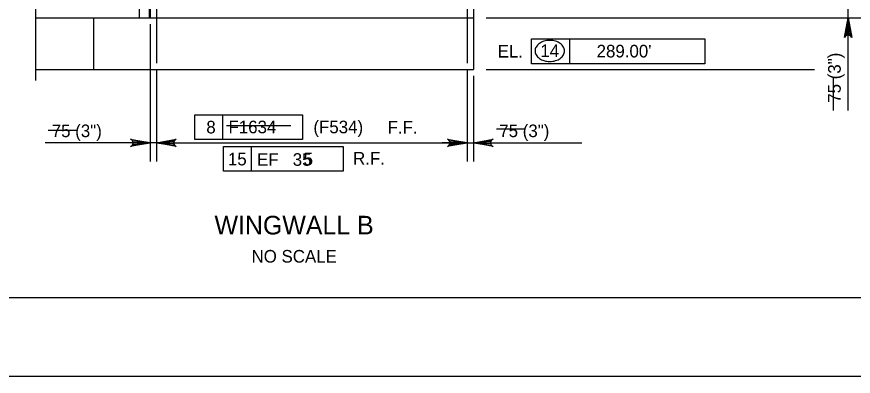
# Model space of a CAD drawing. Extents: x 179 to 454, y -271 to 54.
# Drawn here: x 224.31 to 232.27, y -132 to -128.58 of the extents above; entities that cross this region are included whole.
import ezdxf

# ---------------------------------------------------------------- set-up
doc = ezdxf.new("R2010")
doc.units = 0
for name, color, linetype in [('Level 1', 7, 'Continuous'), ('Level 10', 7, 'Continuous'), ('Level 3', 7, 'Continuous'), ('Level 4', 7, 'Continuous'), ('Level 41', 7, 'Continuous'), ('Level 6', 7, 'Continuous'), ('Level 63', 7, 'Continuous')]:
    doc.layers.add(name, color=color, linetype=linetype)

msp = doc.modelspace()

# ---------------------------------------------------------------- linework, layer by layer
at = {"layer": 'Level 1'}
msp.add_lwpolyline([(211.497, -131.25), (242.997, -131.25), (242.997, -110.75), (211.497, -110.75)], close=True, dxfattribs=at)
at = {"layer": 'Level 10'}
for p, q in [((225.4772, -125.057), (225.4772, -128.588)), ((225.5708, -125.057), (225.5708, -128.588)), ((225.581, -125.057), (225.581, -128.588)), ((228.6567, -126.1028), (228.6567, -129.0801)), ((224.4902, -128.588), (228.6567, -128.588)), ((225.0421, -128.588), (225.0421, -129.0801)), ((224.4902, -129.0801), (228.6567, -129.0801))]:
    msp.add_line(p, q, dxfattribs=at)
at = {"layer": 'Level 3'}
msp.add_line((224.4902, -127.962), (224.4902, -129.1851), dxfattribs=at)
at = {"layer": 'Level 4'}
for p, q in [((232.2176, -129.4717), (232.2176, -126.3356)), ((228.7763, -128.588), (233.6282, -128.588)), ((225.581, -128.6495), (225.581, -129.9562)), ((229.2065, -128.7899), (230.8549, -128.7899)), ((229.2065, -129.0262), (229.2065, -128.7899)), ((229.5733, -129.0262), (229.5733, -128.7899)), ((230.8549, -128.7899), (230.8549, -129.0262)), ((230.8549, -129.0262), (229.2065, -129.0262)), ((225.6425, -129.0801), (225.6425, -129.9562)), ((228.5952, -129.0801), (228.5952, -129.9562)), ((228.7763, -129.0801), (231.899, -129.0801)), ((228.6567, -129.1416), (228.6567, -129.9562)), ((226.0078, -129.5104), (227.0293, -129.5104)), ((226.0078, -129.7467), (226.0078, -129.5104)), ((226.2715, -129.7467), (226.2715, -129.5104)), ((227.0293, -129.5104), (227.0293, -129.7467)), ((225.3448, -129.7791), (224.5817, -129.7791)), ((225.4629, -129.7791), (225.3448, -129.7791)), ((225.6425, -129.7791), (225.581, -129.7791)), ((225.7606, -129.7791), (228.4772, -129.7791)), ((225.7606, -129.7791), (225.8787, -129.7791)), ((227.0293, -129.7467), (226.0078, -129.7467)), ((226.2801, -129.8129), (227.4168, -129.8129)), ((226.2801, -130.0492), (226.2801, -129.8129)), ((226.5437, -130.0492), (226.5437, -129.8129)), ((227.4168, -129.8129), (227.4168, -130.0492)), ((228.4772, -129.7791), (228.359, -129.7791)), ((228.5952, -129.7791), (228.6567, -129.7791)), ((228.7749, -129.7791), (228.893, -129.7791)), ((228.893, -129.7791), (229.6871, -129.7791)), ((227.4168, -130.0492), (226.2801, -130.0492))]:
    msp.add_line(p, q, dxfattribs=at)
for points in [[(232.2176, -128.588), (232.2525, -128.7744), (232.2426, -128.7601), (232.2301, -128.7527), (232.2176, -128.7505), (232.2051, -128.7527), (232.1926, -128.7601), (232.1827, -128.7744), (232.2176, -128.588), (232.1926, -128.7601), (232.2051, -128.7527), (232.2176, -128.588), (232.2176, -128.7505), (232.2301, -128.7527), (232.2176, -128.588), (232.2426, -128.7601)], [(225.581, -129.7791), (225.3946, -129.814), (225.4089, -129.8041), (225.4163, -129.7916), (225.4185, -129.7791), (225.4163, -129.7666), (225.4089, -129.7541), (225.3946, -129.7442), (225.581, -129.7791), (225.4089, -129.7541), (225.4163, -129.7666), (225.581, -129.7791), (225.4185, -129.7791), (225.4163, -129.7916), (225.581, -129.7791), (225.4089, -129.8041)], [(225.6425, -129.7791), (225.8289, -129.7442), (225.8146, -129.7541), (225.8072, -129.7666), (225.805, -129.7791), (225.8072, -129.7916), (225.8146, -129.8041), (225.8289, -129.814), (225.6425, -129.7791), (225.8146, -129.8041), (225.8072, -129.7916), (225.6425, -129.7791), (225.805, -129.7791), (225.8072, -129.7666), (225.6425, -129.7791), (225.8146, -129.7541)], [(228.5952, -129.7791), (228.4088, -129.814), (228.4232, -129.8041), (228.4306, -129.7916), (228.4327, -129.7791), (228.4306, -129.7666), (228.4232, -129.7541), (228.4088, -129.7442), (228.5952, -129.7791), (228.4232, -129.7541), (228.4306, -129.7666), (228.5952, -129.7791), (228.4327, -129.7791), (228.4306, -129.7916), (228.5952, -129.7791), (228.4232, -129.8041)], [(228.6567, -129.7791), (228.8432, -129.7442), (228.8288, -129.7541), (228.8214, -129.7666), (228.8192, -129.7791), (228.8214, -129.7916), (228.8288, -129.8041), (228.8432, -129.814), (228.6567, -129.7791), (228.8288, -129.8041), (228.8214, -129.7916), (228.6567, -129.7791), (228.8192, -129.7791), (228.8214, -129.7666), (228.6567, -129.7791), (228.8288, -129.7541)]]:
    msp.add_lwpolyline(points, dxfattribs=at)
for points in [[(232.1979, -128.7061), (232.2372, -128.7061), (232.2176, -128.588)], [(225.4629, -129.7594), (225.4629, -129.7987), (225.581, -129.7791)], [(225.7606, -129.7594), (225.7606, -129.7987), (225.6425, -129.7791)], [(228.4772, -129.7594), (228.4772, -129.7987), (228.5952, -129.7791)], [(228.7749, -129.7594), (228.7749, -129.7987), (228.6567, -129.7791)]]:
    msp.add_lwpolyline(points, close=True, dxfattribs=at)
for centre, radius, start, end in [((229.3145, -128.9037), 0.0731, 149.97668, 180), ((229.3468, -128.9223), 0.1103, 125.63164, 149.97668), ((229.3678, -128.9517), 0.1465, 106.53583, 125.63164), ((229.3816, -128.9981), 0.1949, 90, 106.53583), ((229.3816, -128.9981), 0.1949, 73.46417, 90), ((229.3954, -128.9517), 0.1465, 54.36836, 73.46417), ((229.4164, -128.9223), 0.1103, 30.02332, 54.36836), ((229.4487, -128.9037), 0.0731, 0, 30.02332), ((229.3145, -128.9037), 0.0731, 180, 210.02332), ((229.3468, -128.8851), 0.1103, 210.02332, 234.36836), ((229.4164, -128.8851), 0.1103, 305.63164, 329.97668), ((229.4487, -128.9037), 0.0731, 329.97668, 0), ((229.3678, -128.8557), 0.1465, 234.36836, 253.46417), ((229.3816, -128.8093), 0.1949, 253.46417, 270), ((229.3816, -128.8093), 0.1949, 270, 286.53583), ((229.3954, -128.8557), 0.1465, 286.53583, 305.63164)]:
    msp.add_arc(centre, radius, start, end, dxfattribs=at)
at = {"layer": 'Level 41'}
for p, q in [((232.0771, -129.1549), (232.0771, -129.4697)), ((224.877, -129.6625), (224.612, -129.6625)), ((226.9205, -129.6151), (226.3084, -129.6151)), ((229.1393, -129.6481), (228.8744, -129.6481))]:
    msp.add_line(p, q, dxfattribs=at)
at = {"layer": 'Level 6'}
for p, q in [((225.6425, -128.1104), (225.6425, -129.0186)), ((228.5952, -128.1104), (228.5952, -129.0186))]:
    msp.add_line(p, q, dxfattribs=at)
at = {"layer": 'Level 63'}
msp.add_lwpolyline([(209.747, -132), (243.747, -132), (243.747, -110), (209.747, -110)], close=True, dxfattribs=at)

# ---------------------------------------------------------------- texts
at = {"layer": 'Level 4'}
for s, height, p in [('EL.', 0.12, (228.8858, -128.9667)), ('14', 0.12, (229.2919, -128.9622)), ('F1634', 0.12, (226.3262, -129.6873)), ('(F534)', 0.12, (227.1339, -129.6873)), ('F.F.', 0.12, (227.8398, -129.6899)), ('75 (3")', 0.12, (224.6456, -129.7241)), ('75 (3")', 0.12, (228.9013, -129.7241)), ('EF   35', 0.12, (226.5984, -129.9969)), ('R.F.', 0.12, (227.511, -129.9856)), ('WINGWALL B', 0.17717, (226.1935, -130.6502)), ('NO SCALE', 0.12, (226.5453, -130.918))]:
    msp.add_text(s, height=height, dxfattribs=at).set_placement(p)
msp.add_text('75 (3")', height=0.12, rotation=90, dxfattribs=at).set_placement((232.1485, -129.3966))
at = {"layer": 'Level 41'}
for s, p in [("289.00'", (229.827, -128.9657)), ('8', (226.1154, -129.6889)), ('15', (226.3208, -129.9928)), ('5', (227.041, -129.9928))]:
    msp.add_text(s, height=0.12, dxfattribs=at).set_placement(p)

doc.saveas('drawing.dxf')
